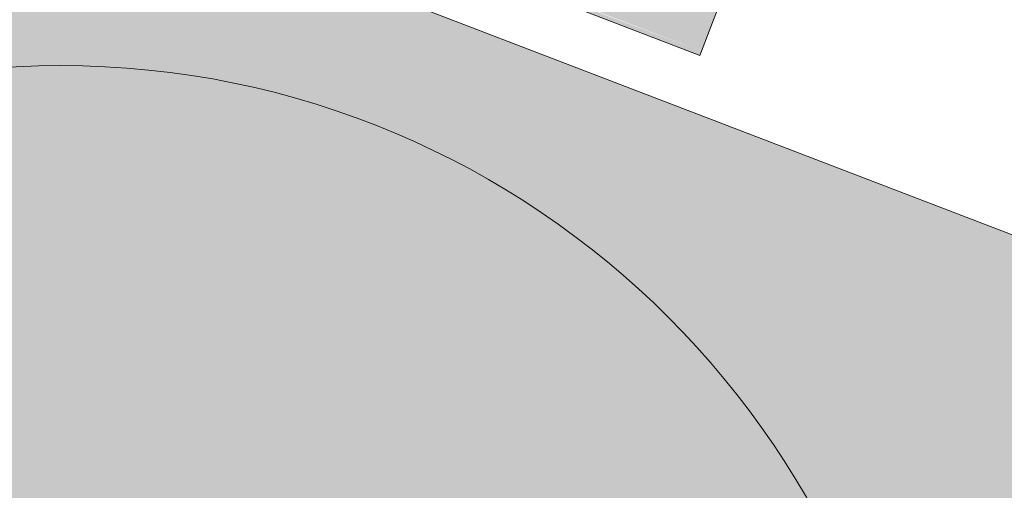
# Model space of a CAD drawing. Header units: millimetres. Extents: x -526411 to -400573, y 47353 to 130199.
# Tile 315 of 543: x -479863 to -479176, y 101782 to 102110. Entities that reach past the tile are written whole.
import ezdxf

# ---------------------------------------------------------------- set-up
doc = ezdxf.new("R2010")
doc.units = ezdxf.units.MM
doc.layers.add('I-FURN', color=30, linetype='Continuous', lineweight=18)
doc.layers.add('I-FURN-IDEN', color=211, linetype='Continuous', lineweight=18)

# ---------------------------------------------------------------- blocks, each defined once
blk = doc.blocks.new('80_KA_CE2_coupe werkplek 2P - Type 2-221680-3e Verdieping - Percelen telling LI')
at = {"layer": 'I-FURN'}
blk.add_hatch(color=122, dxfattribs=at).paths.add_polyline_path([(825, 46.57), (825, 846.57), (-825, 846.57), (-825, 46.57), (815, 46.57)], flags=0)
blk.add_line((825, 846.57), (-825, 846.57), dxfattribs=at)
blk = doc.blocks.new('82_3B_bureaustoel - directie vierkant - 82_3B_bureaustoel - directie vierkant-V31-3e Verdieping - Percelen telling LI')
at = {"layer": 'I-FURN'}
for points in [[(203.2, -238.17), (203.2, -106.04), (-203.2, -106.04), (-203.2, -238.17), (-113.6, -238.17)], [(203.2, -241.23), (203.2, -238.17), (-203.2, -240.34), (-202.02, -241.23), (202.14, -241.23)]]:
    blk.add_hatch(color=122, dxfattribs=at).paths.add_polyline_path(points, flags=0)
for p, q in [((203.2, -106.04), (203.2, -238.17)), ((203.2, -238.17), (203.2, -241.23)), ((-203.2, -241.23), (203.2, -241.23))]:
    blk.add_line(p, q, dxfattribs=at)
blk = doc.blocks.new('00_KU_meubel_tag - 00_KU_meubel_tag-3198169-3e Verdieping - Percelen telling LI')
at = {"layer": 'I-FURN-IDEN'}
blk.add_circle((0, 0), 3, dxfattribs=at)
blk.add_arc((0, 0), 3, 360, 180, dxfattribs=at)

msp = doc.modelspace()

# ---------------------------------------------------------------- block references
at = {"layer": 'I-FURN', "rotation": 338.999999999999}
for name, p in [('82_3B_bureaustoel - directie vierkant - 82_3B_bureaustoel - directie vierkant-V31-3e Verdieping - Percelen telling LI', (-479491.97, 102383.59)), ('80_KA_CE2_coupe werkplek 2P - Type 2-221680-3e Verdieping - Percelen telling LI', (-479825.68, 101304.96))]:
    msp.add_blockref(name, p, dxfattribs=at)
at = {"layer": 'I-FURN-IDEN', "xscale": 199.9999999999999, "yscale": 199.9999999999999, "zscale": 199.9999999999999}
msp.add_blockref('00_KU_meubel_tag - 00_KU_meubel_tag-3198169-3e Verdieping - Percelen telling LI', (-479834.88, 101478.44), dxfattribs=at)

doc.saveas('drawing.dxf')
